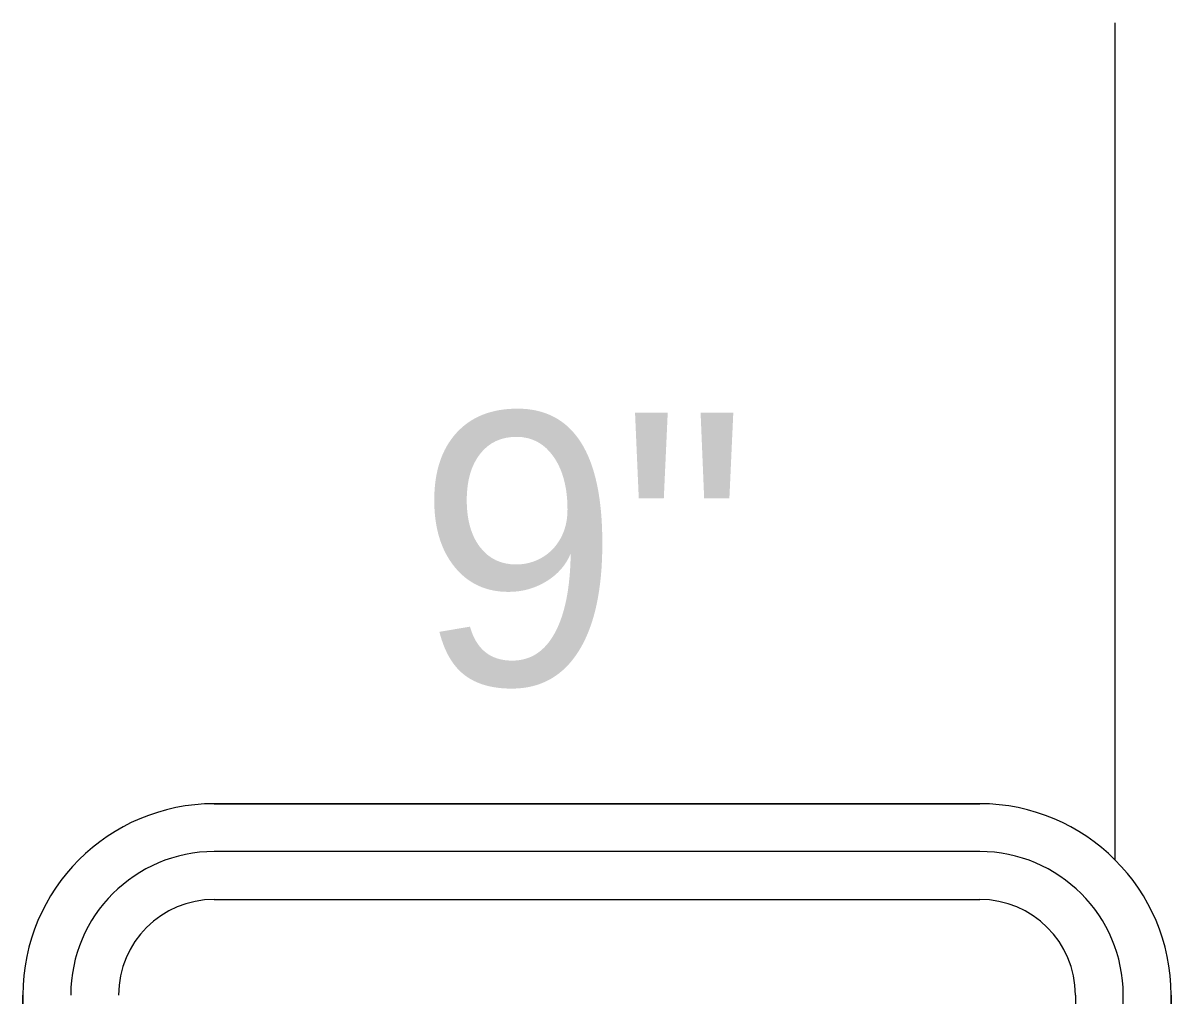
# Model space of a CAD drawing. Extents: x 99976 to 100136, y 99905 to 100011.
# Drawn here: x 100069.4236 to 100069.7274, y 99975.642 to 99975.8993 of the extents above; entities that cross this region are included whole.
import ezdxf

# ---------------------------------------------------------------- set-up
doc = ezdxf.new("R2010")
doc.units = 0
doc.layers.add('TR_SN_ConstructionSigns', color=7, linetype='Continuous')
doc.layers.add('TR_WZ_WorkZoneDetails', color=7, linetype='Continuous')

msp = doc.modelspace()

# ---------------------------------------------------------------- linework, layer by layer
at = {"layer": 'TR_SN_ConstructionSigns'}
for p, q in [((100069.47425, 99975.69266), (100069.67675, 99975.69266)), ((100069.67675, 99975.69266), (100069.47425, 99975.69266)), ((100069.67675, 99975.69266), (100069.47425, 99975.69266)), ((100069.67675, 99975.68001), (100069.47425, 99975.68001)), ((100069.47425, 99975.66735), (100069.67675, 99975.66735)), ((100069.42363, 99975.23704), (100069.42363, 99975.64204)), ((100069.42363, 99975.64204), (100069.42363, 99975.23704)), ((100069.42363, 99975.64204), (100069.42363, 99975.23704)), ((100069.70207, 99975.64204), (100069.70207, 99975.23704)), ((100069.71472, 99975.23704), (100069.71472, 99975.64204)), ((100069.72738, 99975.64204), (100069.72738, 99975.23704)), ((100069.72738, 99975.23704), (100069.72738, 99975.64204)), ((100069.72738, 99975.23704), (100069.72738, 99975.64204))]:
    msp.add_line(p, q, dxfattribs=at)
for centre, radius, start, end in [((100069.47425, 99975.64204), 0.05063, 90, 180), ((100069.47425, 99975.64204), 0.05063, 90, 180), ((100069.47425, 99975.64204), 0.05063, 90, 180), ((100069.67675, 99975.64204), 0.05063, 0, 90), ((100069.67675, 99975.64204), 0.05063, 0, 90), ((100069.67675, 99975.64204), 0.05063, 0, 90), ((100069.47425, 99975.64204), 0.03797, 90, 180), ((100069.67675, 99975.64204), 0.03797, 0, 90), ((100069.47425, 99975.64204), 0.02531, 90, 180), ((100069.67675, 99975.64204), 0.02531, 0, 90)]:
    msp.add_arc(centre, radius, start, end, dxfattribs=at)
at = {"layer": 'TR_WZ_WorkZoneDetails'}
msp.add_line((100069.71255, 99975.89931), (100069.71255, 99975.67784), dxfattribs=at)

# ---------------------------------------------------------------- texts
at = {"layer": 'TR_SN_ConstructionSigns'}
msp.add_text('9"', height=0.072, rotation=360, dxfattribs=at).set_placement((100069.52793, 99975.72416))

doc.saveas('drawing.dxf')
